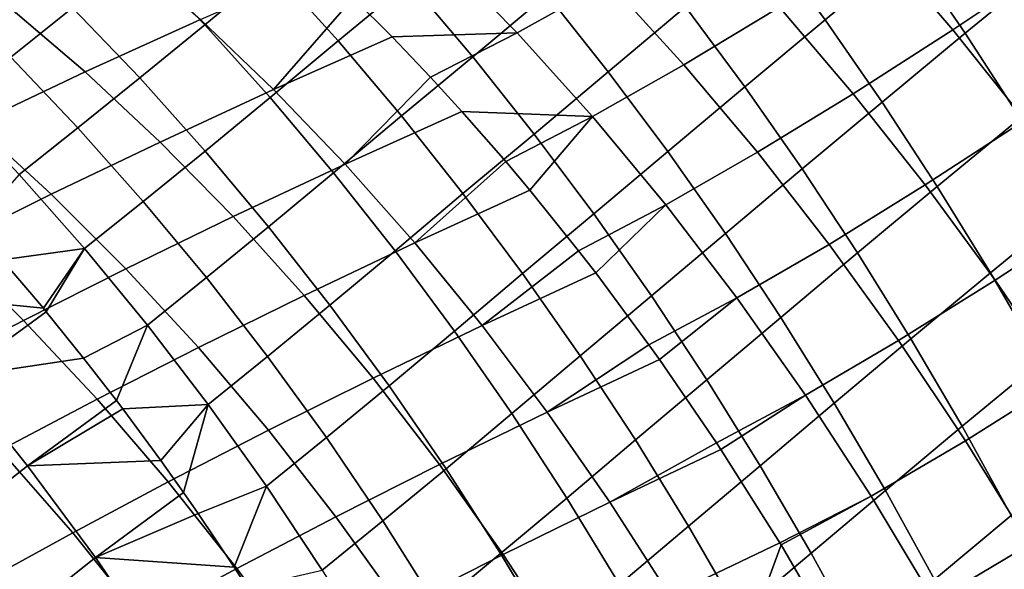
# Model space of a CAD drawing. Header units: metres. Extents: x -109 to 109, y -100 to 58.
# Tile 284 of 642: x -22.92 to -17.41, y -28.3 to -25.23. Entities that reach past the tile are written whole.
import ezdxf

# ---------------------------------------------------------------- set-up
doc = ezdxf.new("R2010")
doc.units = ezdxf.units.M
doc.layers.add('solid_21_062_100_XXX', color=7, linetype='CONTINUOUS')

msp = doc.modelspace()

# ---------------------------------------------------------------- linework, layer by layer
at = {"layer": 'solid_21_062_100_XXX'}
for points in [[(-18.417847, -25.228884, 24.13817), (-17.950096, -24.840446, 24.590311), (-18.276094, -24.390034, 24.733528), (-18.746759, -24.781189, 24.269884)], [(-17.127413, -24.898071, -18.072855), (-17.703503, -25.284376, -17.615084), (-18.11488, -24.804031, -17.92263), (-17.53717, -24.422253, -18.386425)], [(-17.63349, -25.303534, 24.467968), (-17.148172, -24.905556, 24.913803), (-17.461361, -24.438017, 25.049231), (-17.950096, -24.840446, 24.590311)], [(-22.262285, -24.865105, 22.571276), (-21.887918, -25.256083, 22.402765), (-21.50672, -24.940594, 22.870733), (-21.879667, -24.551058, 23.045563)], [(-21.14254, -25.345814, 22.714008), (-20.742212, -25.015265, 23.177427), (-21.104694, -24.611103, 23.340963), (-21.50672, -24.940594, 22.870733)], [(-19.629076, -25.016041, -17.291262), (-20.140434, -25.300699, -16.798771), (-20.572435, -24.861671, -17.14492), (-20.059355, -24.58102, -17.642719)], [(-20.388721, -25.434258, 23.032608), (-19.972811, -25.086464, 23.491945), (-20.324574, -24.667881, 23.644468), (-20.742212, -25.015265, 23.177427)], [(-19.630272, -25.519051, 23.358727), (-19.198519, -25.156265, 23.812727), (-19.539188, -24.723238, 23.954634), (-19.972811, -25.086464, 23.491945)], [(-18.672316, -25.156914, -17.448622), (-19.207394, -25.479137, -16.966253), (-19.629076, -25.016041, -17.291262), (-19.092796, -24.698175, -17.778929)], [(-23.358925, -25.059166, 21.810255), (-22.973646, -25.437469, 21.634884), (-22.627403, -25.160378, 22.101234), (-23.011803, -24.784164, 22.281494)], [(-18.867325, -25.602503, 23.690714), (-18.417847, -25.228884, 24.13817), (-18.746759, -24.781189, 24.269884), (-19.198519, -25.156265, 23.812727)], [(-17.703503, -25.284376, -17.615084), (-18.260231, -25.641914, -17.14645), (-18.672316, -25.156914, -17.448622), (-18.11488, -24.804031, -17.92263)], [(-18.098677, -25.689016, 24.026941), (-17.63349, -25.303534, 24.467968), (-17.950096, -24.840446, 24.590311), (-18.417847, -25.228884, 24.13817)], [(-21.912825, -25.226105, -16.103863), (-22.557972, -25.519705, -15.395261), (-22.987011, -25.15325, -15.709822), (-22.331638, -24.859655, -16.431923)], [(-22.627403, -25.160378, 22.101234), (-22.252119, -25.55323, 21.938072), (-21.887918, -25.256083, 22.402765), (-22.262285, -24.865105, 22.571276)], [(-20.140434, -25.300699, -16.798771), (-20.840292, -25.323524, -16.473885), (-21.057665, -25.106094, -16.647478), (-20.572435, -24.861671, -17.14492)], [(-16.724434, -25.397938, -17.789356), (-17.300335, -25.789118, -17.33717), (-17.703503, -25.284376, -17.615084), (-17.127413, -24.898071, -18.072855)], [(-21.057665, -25.106094, -16.647478), (-21.502819, -25.618176, -15.794852), (-21.912825, -25.226105, -16.103863), (-21.240013, -24.931376, -16.795996)], [(-21.887918, -25.256083, 22.402765), (-21.522858, -25.662804, 22.252039), (-21.14254, -25.345814, 22.714008), (-21.50672, -24.940594, 22.870733)], [(-17.326931, -25.778334, 24.366753), (-16.844742, -25.385134, 24.799982), (-17.148172, -24.905556, 24.913803), (-17.63349, -25.303534, 24.467968)], [(-20.787863, -25.765898, 22.575705), (-20.388721, -25.434258, 23.032608), (-20.742212, -25.015265, 23.177427), (-21.14254, -25.345814, 22.714008)], [(-19.207394, -25.479137, -16.966253), (-19.718597, -25.76816, -16.47827), (-20.140434, -25.300699, -16.798771), (-19.629076, -25.016041, -17.291262)], [(-21.057665, -25.106094, -16.647478), (-20.840292, -25.323524, -16.473885), (-21.502819, -25.618176, -15.794852)], [(-20.044933, -25.867231, 22.906796), (-19.630272, -25.519051, 23.358727), (-19.972811, -25.086464, 23.491945), (-20.388721, -25.434258, 23.032608)], [(-22.557972, -25.519705, -15.395261), (-23.175341, -25.811083, -14.671298), (-23.613962, -25.444538, -14.972249), (-22.987011, -25.15325, -15.709822)], [(-22.973646, -25.437469, 21.634884), (-22.598074, -25.832537, 21.476217), (-22.252119, -25.55323, 21.938072), (-22.627403, -25.160378, 22.101234)], [(-19.297653, -25.964766, 23.245085), (-18.867325, -25.602503, 23.690714), (-19.198519, -25.156265, 23.812727), (-19.630272, -25.519051, 23.358727)], [(-18.260231, -25.641914, -17.14645), (-18.79563, -25.968855, -16.668709), (-19.207394, -25.479137, -16.966253), (-18.672316, -25.156914, -17.448622)], [(-21.502819, -25.618176, -15.794852), (-22.138344, -25.911785, -15.099458), (-22.557972, -25.519705, -15.395261), (-21.912825, -25.226105, -16.103863)], [(-18.546278, -26.061041, 23.58884), (-18.098677, -25.689016, 24.026941), (-18.417847, -25.228884, 24.13817), (-18.867325, -25.602503, 23.690714)], [(-22.252119, -25.55323, 21.938072), (-21.886709, -25.961924, 21.792339), (-21.522858, -25.662804, 22.252039), (-21.887918, -25.256083, 22.402765)], [(-17.300335, -25.789118, -17.33717), (-17.857832, -26.151661, -16.873356), (-18.260231, -25.641914, -17.14645), (-17.703503, -25.284376, -17.615084)], [(-20.624979, -25.549063, -16.305765), (-21.102695, -26.03484, -15.505704), (-21.502819, -25.618176, -15.794852), (-20.840292, -25.323524, -16.473885)], [(-20.140434, -25.300699, -16.798771), (-20.624979, -25.549063, -16.305765), (-20.840292, -25.323524, -16.473885)], [(-19.718597, -25.76816, -16.47827), (-20.449835, -25.740271, -16.171928), (-20.624979, -25.549063, -16.305765), (-20.140434, -25.300699, -16.798771)], [(-17.789906, -26.160641, 23.936426), (-17.326931, -25.778334, 24.366753), (-17.63349, -25.303534, 24.467968), (-18.098677, -25.689016, 24.026941)], [(-21.522858, -25.662804, 22.252039), (-21.167843, -26.084446, 22.119402), (-20.787863, -25.765898, 22.575705), (-21.14254, -25.345814, 22.714008)], [(-23.301039, -25.695511, 21.172495), (-22.925831, -26.093075, 21.017475), (-22.598074, -25.832537, 21.476217), (-22.973646, -25.437469, 21.634884)], [(-20.443407, -26.199993, 22.456104), (-20.044933, -25.867231, 22.906796), (-20.388721, -25.434258, 23.032608), (-20.787863, -25.765898, 22.575705)], [(-18.79563, -25.968855, -16.668709), (-19.30825, -26.262587, -16.184422), (-19.718597, -25.76816, -16.47827), (-19.207394, -25.479137, -16.966253)], [(-22.138344, -25.911785, -15.099458), (-22.746744, -26.203255, -14.388778), (-23.175341, -25.811083, -14.671298), (-22.557972, -25.519705, -15.395261)], [(-22.598074, -25.832537, 21.476217), (-22.232971, -26.243568, 21.334576), (-21.886709, -25.961924, 21.792339), (-22.252119, -25.55323, 21.938072)], [(-20.624979, -25.549063, -16.305765), (-20.449835, -25.740271, -16.171928), (-21.102695, -26.03484, -15.505704)], [(-19.711548, -26.313309, 22.800247), (-19.297653, -25.964766, 23.245085), (-19.630272, -25.519051, 23.358727), (-20.044933, -25.867231, 22.906796)], [(-18.975626, -26.422701, 23.151251), (-18.546278, -26.061041, 23.58884), (-18.867325, -25.602503, 23.690714), (-19.297653, -25.964766, 23.245085)], [(-21.102695, -26.03484, -15.505704), (-21.729229, -26.328455, -14.823191), (-22.138344, -25.911785, -15.099458), (-21.502819, -25.618176, -15.794852)], [(-21.886709, -25.961924, 21.792339), (-21.531916, -26.385632, 21.664331), (-21.167843, -26.084446, 22.119402), (-21.522858, -25.662804, 22.252039)], [(-17.857832, -26.151661, -16.873356), (-18.395079, -26.48366, -16.399565), (-18.79563, -25.968855, -16.668709), (-18.260231, -25.641914, -17.14645)], [(-18.236036, -26.530947, 23.507318), (-17.789906, -26.160641, 23.936426), (-18.098677, -25.689016, 24.026941), (-18.546278, -26.061041, 23.58884)], [(-21.167843, -26.084446, 22.119402), (-20.823589, -26.520153, 22.005121), (-20.443407, -26.199993, 22.456104), (-20.787863, -25.765898, 22.575705)], [(-20.204075, -26.020802, -15.988738), (-20.713509, -26.474998, -15.237177), (-21.102695, -26.03484, -15.505704), (-20.449835, -25.740271, -16.171928)], [(-19.718597, -25.76816, -16.47827), (-20.204075, -26.020802, -15.988738), (-20.449835, -25.740271, -16.171928)], [(-19.718597, -25.76816, -16.47827), (-20.069664, -26.180517, -15.890918), (-20.204075, -26.020802, -15.988738)], [(-19.718597, -25.76816, -16.47827), (-19.30825, -26.262587, -16.184422), (-19.796276, -26.519825, -15.697396), (-20.069664, -26.180517, -15.890918)], [(-17.49217, -26.642792, 23.866808), (-17.031059, -26.263861, 24.286873), (-17.326931, -25.778334, 24.366753), (-17.789906, -26.160641, 23.936426)], [(-22.746744, -26.203255, -14.388778), (-23.327934, -26.491491, -13.663851), (-23.764864, -26.099142, -13.933047), (-23.175341, -25.811083, -14.671298)], [(-22.925831, -26.093075, 21.017475), (-22.561712, -26.506739, 20.879023), (-22.232971, -26.243568, 21.334576), (-22.598074, -25.832537, 21.476217)], [(-16.90663, -26.316685, -17.08975), (-17.466377, -26.684563, -16.630196), (-17.857832, -26.151661, -16.873356), (-17.300335, -25.789118, -17.33717)], [(-20.109871, -26.647224, 22.35545), (-19.711548, -26.313309, 22.800247), (-20.044933, -25.867231, 22.906796), (-20.443407, -26.199993, 22.456104)], [(-21.729229, -26.328455, -14.823191), (-22.329296, -26.620024, -14.125429), (-22.746744, -26.203255, -14.388778), (-22.138344, -25.911785, -15.099458)], [(-22.232971, -26.243568, 21.334576), (-21.879082, -26.669727, 21.210249), (-21.531916, -26.385632, 21.664331), (-21.886709, -25.961924, 21.792339)], [(-19.389238, -26.771587, 22.713179), (-18.975626, -26.422701, 23.151251), (-19.297653, -25.964766, 23.245085), (-19.711548, -26.313309, 22.800247)], [(-18.395079, -26.48366, -16.399565), (-18.910685, -26.782423, -15.918151), (-19.30825, -26.262587, -16.184422), (-18.79563, -25.968855, -16.668709)], [(-20.713509, -26.474998, -15.237177), (-21.331705, -26.768623, -14.567185), (-21.729229, -26.328455, -14.823191), (-21.102695, -26.03484, -15.505704)], [(-20.204075, -26.020802, -15.988738), (-20.069664, -26.180517, -15.890918), (-20.713509, -26.474998, -15.237177)], [(-23.184223, -26.383848, 20.549522), (-23.021013, -26.569424, 20.487419), (-22.561712, -26.506739, 20.879023), (-22.925831, -26.093075, 21.017475)], [(-21.531916, -26.385632, 21.664331), (-21.188456, -26.823492, 21.554306), (-20.823589, -26.520153, 22.005121), (-21.167843, -26.084446, 22.119402)], [(-18.664848, -26.891932, 23.077414), (-18.236036, -26.530947, 23.507318), (-18.546278, -26.061041, 23.58884), (-18.975626, -26.422701, 23.151251)], [(-17.466377, -26.684563, -16.630196), (-18.006992, -27.021936, -16.159664), (-18.395079, -26.48366, -16.399565), (-17.857832, -26.151661, -16.873356)], [(-17.937233, -27.011259, 23.44631), (-17.49217, -26.642792, 23.866808), (-17.789906, -26.160641, 23.936426), (-18.236036, -26.530947, 23.507318)], [(-22.329296, -26.620024, -14.125429), (-22.902794, -26.908451, -13.413424), (-23.327934, -26.491491, -13.663851), (-22.746744, -26.203255, -14.388778)], [(-20.823589, -26.520153, 22.005121), (-20.490799, -26.969044, 21.90943), (-20.109871, -26.647224, 22.35545), (-20.443407, -26.199993, 22.456104)], [(-19.796276, -26.519825, -15.697396), (-20.336281, -26.937498, -14.989979), (-20.713509, -26.474998, -15.237177), (-20.069664, -26.180517, -15.890918)], [(-22.561712, -26.506739, 20.879023), (-22.209423, -26.935661, 20.75742), (-21.879082, -26.669727, 21.210249), (-22.232971, -26.243568, 21.334576)], [(-19.30825, -26.262587, -16.184422), (-19.700781, -26.643108, -15.631595), (-19.796276, -26.519825, -15.697396)], [(-19.30825, -26.262587, -16.184422), (-18.910685, -26.782423, -15.918151), (-19.402868, -27.044563, -15.432658), (-19.700781, -26.643108, -15.631595)], [(-17.206078, -27.134478, 23.81823), (-16.746489, -26.759106, 24.228497), (-17.031059, -26.263861, 24.286873), (-17.49217, -26.642792, 23.866808)], [(-21.331705, -26.768623, -14.567185), (-21.924093, -27.060297, -13.881946), (-22.329296, -26.620024, -14.125429), (-21.729229, -26.328455, -14.823191)], [(-19.787928, -27.106684, 22.273941), (-19.389238, -26.771587, 22.713179), (-19.711548, -26.313309, 22.800247), (-20.109871, -26.647224, 22.35545)], [(-16.523613, -26.865435, -16.873598), (-17.087088, -27.238951, -16.417727), (-17.466377, -26.684563, -16.630196), (-16.90663, -26.316685, -17.08975)], [(-21.879082, -26.669727, 21.210249), (-21.537121, -27.110151, 21.103487), (-21.188456, -26.823492, 21.554306), (-21.531916, -26.385632, 21.664331)], [(-19.078657, -27.24114, 22.645765), (-18.664848, -26.891932, 23.077414), (-18.975626, -26.422701, 23.151251), (-19.389238, -26.771587, 22.713179)], [(-22.902794, -26.908451, -13.413424), (-23.449705, -27.192717, -12.688099), (-23.881918, -26.77548, -12.925629), (-23.327934, -26.491491, -13.663851)], [(-20.336281, -26.937498, -14.989979), (-20.946814, -27.231133, -14.332114), (-21.331705, -26.768623, -14.567185), (-20.713509, -26.474998, -15.237177)], [(-18.006992, -27.021936, -16.159664), (-18.527149, -27.326036, -15.680296), (-18.910685, -26.782423, -15.918151), (-18.395079, -26.48366, -16.399565)], [(-23.021013, -26.569424, 20.487419), (-22.791208, -26.841084, 20.404036), (-22.561712, -26.506739, 20.879023)], [(-22.791208, -26.841084, 20.404036), (-22.7752, -26.860479, 20.398411), (-22.561712, -26.506739, 20.879023)], [(-22.7752, -26.860479, 20.398411), (-22.566614, -27.119022, 20.327419), (-22.209423, -26.935661, 20.75742), (-22.561712, -26.506739, 20.879023)], [(-21.188456, -26.823492, 21.554306), (-20.857027, -27.274622, 21.462488), (-20.490799, -26.969044, 21.90943), (-20.823589, -26.520153, 22.005121)], [(-19.796276, -26.519825, -15.697396), (-19.700781, -26.643108, -15.631595), (-20.336281, -26.937498, -14.989979)], [(-18.36595, -27.371502, 23.023724), (-17.937233, -27.011259, 23.44631), (-18.236036, -26.530947, 23.507318), (-18.664848, -26.891932, 23.077414)], [(-23.692566, -26.750004, 19.795313), (-22.791208, -26.841084, 20.404036), (-23.021013, -26.569424, 20.487419)], [(-21.924093, -27.060297, -13.881946), (-22.490559, -27.348923, -13.182429), (-22.902794, -26.908451, -13.413424), (-22.329296, -26.620024, -14.125429)], [(-20.490799, -26.969044, 21.90943), (-20.170141, -27.43021, 21.83252), (-19.787928, -27.106684, 22.273941), (-20.109871, -26.647224, 22.35545)], [(-19.402868, -27.044563, -15.432658), (-19.972004, -27.42112, -14.764757), (-20.336281, -26.937498, -14.989979), (-19.700781, -26.643108, -15.631595)], [(-17.650475, -27.501001, 23.405943), (-17.206078, -27.134478, 23.81823), (-17.49217, -26.642792, 23.866808), (-17.937233, -27.011259, 23.44631)], [(-22.209423, -26.935661, 20.75742), (-21.869678, -27.378969, 20.652912), (-21.537121, -27.110151, 21.103487), (-21.879082, -26.669727, 21.210249)], [(-17.087088, -27.238951, -16.417727), (-17.632589, -27.581997, -15.949759), (-18.006992, -27.021936, -16.159664), (-17.466377, -26.684563, -16.630196)], [(-23.277655, -27.225931, 19.658731), (-22.7752, -26.860479, 20.398411), (-22.791208, -26.841084, 20.404036), (-23.692566, -26.750004, 19.795313)], [(-20.946814, -27.231133, -14.332114), (-21.532202, -27.522915, -13.658966), (-21.924093, -27.060297, -13.881946), (-21.331705, -26.768623, -14.567185)], [(-19.478231, -27.577444, 22.211746), (-19.078657, -27.24114, 22.645765), (-19.389238, -26.771587, 22.713179), (-19.787928, -27.106684, 22.273941)], [(-21.537121, -27.110151, 21.103487), (-21.207783, -27.563944, 21.014509), (-20.857027, -27.274622, 21.462488), (-21.188456, -26.823492, 21.554306)], [(-18.910685, -26.782423, -15.918151), (-19.344156, -27.126827, -15.394638), (-19.402868, -27.044563, -15.432658)], [(-18.910685, -26.782423, -15.918151), (-18.527149, -27.326036, -15.680296), (-19.025091, -27.593359, -15.195357), (-19.344156, -27.126827, -15.394638)], [(-23.277655, -27.225931, 19.658731), (-22.566614, -27.119022, 20.327419), (-22.7752, -26.860479, 20.398411)], [(-22.490559, -27.348923, -13.182429), (-23.031057, -27.633482, -12.469526), (-23.449705, -27.192717, -12.688099), (-22.902794, -26.908451, -13.413424)], [(-22.566614, -27.119022, 20.327419), (-22.382498, -27.356676, 20.268456), (-22.209423, -26.935661, 20.75742)], [(-22.382498, -27.356676, 20.268456), (-22.34742, -27.403006, 20.257635), (-21.869678, -27.378969, 20.652912), (-22.209423, -26.935661, 20.75742)], [(-19.972004, -27.42112, -14.764757), (-20.575567, -27.714764, -14.118595), (-20.946814, -27.231133, -14.332114), (-20.336281, -26.937498, -14.989979)], [(-18.780434, -27.721016, 22.598143), (-18.36595, -27.371502, 23.023724), (-18.664848, -26.891932, 23.077414), (-19.078657, -27.24114, 22.645765)], [(-20.857027, -27.274622, 21.462488), (-20.538301, -27.738104, 21.389063), (-20.170141, -27.43021, 21.83252), (-20.490799, -26.969044, 21.90943)], [(-19.402868, -27.044563, -15.432658), (-19.344156, -27.126827, -15.394638), (-19.972004, -27.42112, -14.764757)], [(-17.632589, -27.581997, -15.949759), (-18.158852, -27.891716, -15.471604), (-18.527149, -27.326036, -15.680296), (-18.006992, -27.021936, -16.159664)], [(-18.079535, -27.860441, 22.99029), (-17.650475, -27.501001, 23.405943), (-17.937233, -27.011259, 23.44631), (-18.36595, -27.371502, 23.023724)], [(-21.532202, -27.522915, -13.658966), (-22.09231, -27.81175, -12.971471), (-22.490559, -27.348923, -13.182429), (-21.924093, -27.060297, -13.881946)], [(-22.879654, -27.721395, 19.54287), (-22.382498, -27.356676, 20.268456), (-22.566614, -27.119022, 20.327419), (-23.277655, -27.225931, 19.658731)], [(-21.869678, -27.378969, 20.652912), (-21.543171, -27.83576, 20.565714), (-21.207783, -27.563944, 21.014509), (-21.537121, -27.110151, 21.103487)], [(-20.170141, -27.43021, 21.83252), (-19.862268, -27.902718, 21.774548), (-19.478231, -27.577444, 22.211746), (-19.787928, -27.106684, 22.273941)], [(-19.025091, -27.593359, -15.195357), (-19.621634, -27.924595, -14.562106), (-19.972004, -27.42112, -14.764757), (-19.344156, -27.126827, -15.394638)], [(-17.376347, -27.999172, 23.386299), (-16.932219, -27.634687, 23.790794), (-17.206078, -27.134478, 23.81823), (-17.650475, -27.501001, 23.405943)], [(-23.345566, -28.087408, 18.811749), (-22.879654, -27.721395, 19.54287), (-23.277655, -27.225931, 19.658731), (-23.747671, -27.592312, 18.914234)], [(-20.575567, -27.714764, -14.118595), (-21.154654, -28.00666, -13.457078), (-21.532202, -27.522915, -13.658966), (-20.946814, -27.231133, -14.332114)], [(-19.181408, -28.058548, 22.168991), (-18.780434, -27.721016, 22.598143), (-19.078657, -27.24114, 22.645765), (-19.478231, -27.577444, 22.211746)], [(-16.721153, -27.813091, -16.236614), (-17.273046, -28.162085, -15.770508), (-17.632589, -27.581997, -15.949759), (-17.087088, -27.238951, -16.417727)], [(-21.207783, -27.563944, 21.014509), (-20.891739, -28.030186, 20.943495), (-20.538301, -27.738104, 21.389063), (-20.857027, -27.274622, 21.462488)], [(-22.09231, -27.81175, -12.971471), (-22.627073, -28.096617, -12.270484), (-23.031057, -27.633482, -12.469526), (-22.490559, -27.348923, -13.182429)], [(-22.879654, -27.721395, 19.54287), (-22.34742, -27.403006, 20.257635), (-22.382498, -27.356676, 20.268456)], [(-18.527149, -27.326036, -15.680296), (-19.000727, -27.630402, -15.180673), (-19.025091, -27.593359, -15.195357)], [(-18.527149, -27.326036, -15.680296), (-18.158852, -27.891716, -15.471604), (-18.671394, -28.152508, -14.99026), (-19.000727, -27.630402, -15.180673)], [(-18.495173, -28.210241, 22.57041), (-18.079535, -27.860441, 22.99029), (-18.36595, -27.371502, 23.023724), (-18.780434, -27.721016, 22.598143)], [(-22.879654, -27.721395, 19.54287), (-22.13381, -27.692795, 20.19474), (-22.34742, -27.403006, 20.257635)], [(-22.34742, -27.403006, 20.257635), (-22.13381, -27.692795, 20.19474), (-21.869678, -27.378969, 20.652912)], [(-22.13381, -27.692795, 20.19474), (-22.007153, -27.871134, 20.160002), (-21.869678, -27.378969, 20.652912)], [(-22.007153, -27.871134, 20.160002), (-21.925964, -27.988144, 20.13879), (-21.543171, -27.83576, 20.565714), (-21.869678, -27.378969, 20.652912)], [(-19.621634, -27.924595, -14.562106), (-20.218943, -28.218248, -13.927191), (-20.575567, -27.714764, -14.118595), (-19.972004, -27.42112, -14.764757)], [(-20.538301, -27.738104, 21.389063), (-20.232925, -28.212999, 21.334177), (-19.862268, -27.902718, 21.774548), (-20.170141, -27.43021, 21.83252)], [(-21.154654, -28.00666, -13.457078), (-21.709101, -28.295717, -12.781104), (-22.09231, -27.81175, -12.971471), (-21.532202, -27.522915, -13.658966)], [(-17.806187, -28.357754, 22.97718), (-17.376347, -27.999172, 23.386299), (-17.650475, -27.501001, 23.405943), (-18.079535, -27.860441, 22.99029)], [(-21.543171, -27.83576, 20.565714), (-21.230564, -28.305107, 20.496), (-20.891739, -28.030186, 20.943495), (-21.207783, -27.563944, 21.014509)], [(-19.862268, -27.902718, 21.774548), (-19.567802, -28.385611, 21.735632), (-19.181408, -28.058548, 22.168991), (-19.478231, -27.577444, 22.211746)], [(-19.025091, -27.593359, -15.195357), (-19.000727, -27.630402, -15.180673), (-19.621634, -27.924595, -14.562106)], [(-17.273046, -28.162085, -15.770508), (-17.806948, -28.477684, -15.292733), (-18.158852, -27.891716, -15.471604), (-17.632589, -27.581997, -15.949759)], [(-22.627073, -28.096617, -12.270484), (-23.136501, -28.376553, -11.556783), (-23.545626, -27.913019, -11.744043), (-23.031057, -27.633482, -12.469526)], [(-18.671394, -28.152508, -14.99026), (-19.286093, -28.446598, -14.382558), (-19.621634, -27.924595, -14.562106), (-19.000727, -27.630402, -15.180673)], [(-22.499611, -28.235094, 19.448032), (-22.007153, -27.871134, 20.160002), (-22.13381, -27.692795, 20.19474), (-22.879654, -27.721395, 19.54287)], [(-22.962036, -28.600727, 18.729752), (-22.499611, -28.235094, 19.448032), (-22.879654, -27.721395, 19.54287), (-23.345566, -28.087408, 18.811749)], [(-20.218943, -28.218248, -13.927191), (-20.792439, -28.510265, -13.276812), (-21.154654, -28.00666, -13.457078), (-20.575567, -27.714764, -14.118595)], [(-20.891739, -28.030186, 20.943495), (-20.589628, -28.507929, 20.890587), (-20.232925, -28.212999, 21.334177), (-20.538301, -27.738104, 21.389063)], [(-18.898058, -28.549025, 22.145761), (-18.495173, -28.210241, 22.57041), (-18.780434, -27.721016, 22.598143), (-19.181408, -28.058548, 22.168991)], [(-21.709101, -28.295717, -12.781104), (-22.238817, -28.580904, -12.091496), (-22.627073, -28.096617, -12.270484), (-22.09231, -27.81175, -12.971471)], [(-22.499611, -28.235094, 19.448032), (-21.925964, -27.988144, 20.13879), (-22.007153, -27.871134, 20.160002)], [(-21.925964, -27.988144, 20.13879), (-21.724056, -28.288809, 20.08983), (-21.543171, -27.83576, 20.565714)], [(-21.724056, -28.288809, 20.08983), (-21.650148, -28.4025, 20.073334), (-21.230564, -28.305107, 20.496), (-21.543171, -27.83576, 20.565714)], [(-18.223452, -28.707827, 22.56262), (-17.806187, -28.357754, 22.97718), (-18.079535, -27.860441, 22.99029), (-18.495173, -28.210241, 22.57041)], [(-20.232925, -28.212999, 21.334177), (-19.941515, -28.698347, 21.297947), (-19.567802, -28.385611, 21.735632), (-19.862268, -27.902718, 21.774548)], [(-19.286093, -28.446598, -14.382558), (-19.877878, -28.740263, -13.758402), (-20.218943, -28.218248, -13.927191), (-19.621634, -27.924595, -14.562106)], [(-18.158852, -27.891716, -15.471604), (-18.664137, -28.164486, -14.986241), (-18.671394, -28.152508, -14.99026)], [(-17.806948, -28.477684, -15.292733), (-18.357025, -28.691776, -14.8239), (-18.664137, -28.164486, -14.986241), (-18.158852, -27.891716, -15.471604)], [(-22.499611, -28.235094, 19.448032), (-21.724056, -28.288809, 20.08983), (-21.925964, -27.988144, 20.13879)], [(-20.792439, -28.510265, -13.276812), (-21.341932, -28.799551, -12.61183), (-21.709101, -28.295717, -12.781104), (-21.154654, -28.00666, -13.457078)], [(-21.230564, -28.305107, 20.496), (-20.932493, -28.786055, 20.443916), (-20.589628, -28.507929, 20.890587), (-20.891739, -28.030186, 20.943495)], [(-17.546459, -28.862432, 22.984421), (-17.115408, -28.504759, 23.387417), (-17.376347, -27.999172, 23.386299), (-17.806187, -28.357754, 22.97718)], [(-19.567802, -28.385611, 21.735632), (-19.287338, -28.877911, 21.715849), (-18.898058, -28.549025, 22.145761), (-19.181408, -28.058548, 22.168991)], [(-22.238817, -28.580904, -12.091496), (-22.743788, -28.861258, -11.389001), (-23.136501, -28.376553, -11.556783), (-22.627073, -28.096617, -12.270484)], [(-18.664137, -28.164486, -14.986241), (-18.966263, -28.98576, -14.226583), (-19.286093, -28.446598, -14.382558), (-18.671394, -28.152508, -14.99026)], [(-18.664137, -28.164486, -14.986241), (-18.357025, -28.691776, -14.8239), (-18.966263, -28.98576, -14.226583)], [(-16.929489, -28.76038, -15.622473), (-17.472546, -29.082098, -15.144243), (-17.806948, -28.477684, -15.292733), (-17.273046, -28.162085, -15.770508)], [(-22.598091, -29.130917, 18.668463), (-22.138523, -28.765676, 19.374466), (-22.499611, -28.235094, 19.448032), (-22.962036, -28.600727, 18.729752)], [(-22.138523, -28.765676, 19.374466), (-21.650148, -28.4025, 20.073334), (-21.724056, -28.288809, 20.08983), (-22.499611, -28.235094, 19.448032)], [(-19.877878, -28.740263, -13.758402), (-20.44651, -29.032404, -13.11864), (-20.792439, -28.510265, -13.276812), (-20.218943, -28.218248, -13.927191)], [(-20.589628, -28.507929, 20.890587), (-20.302065, -28.996202, 20.855894), (-19.941515, -28.698347, 21.297947), (-20.232925, -28.212999, 21.334177)], [(-18.628756, -29.04788, 22.142105), (-18.223452, -28.707827, 22.56262), (-18.495173, -28.210241, 22.57041), (-18.898058, -28.549025, 22.145761)], [(-21.341932, -28.799551, -12.61183), (-21.867308, -29.085072, -11.933034), (-22.238817, -28.580904, -12.091496), (-21.709101, -28.295717, -12.781104)]]:
    msp.add_3dface(points, dxfattribs=at)

doc.saveas('drawing.dxf')
